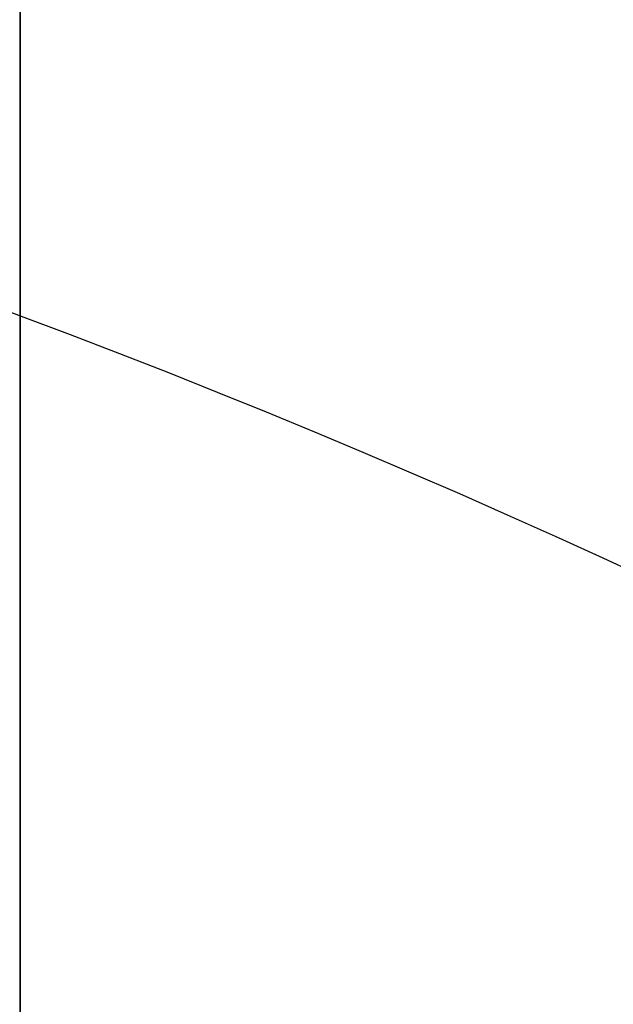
# Model space of a CAD drawing. Header units: millimetres. Extents: x 0 to 297, y 0 to 210.
# Tile 450 of 499: x 242.939 to 243.225, y 158.269 to 158.744. Entities that reach past the tile are written whole.
import ezdxf

# ---------------------------------------------------------------- set-up
doc = ezdxf.new("R2010")
doc.units = ezdxf.units.MM
doc.header["$LTSCALE"] = 16.335
doc.layers.get('0').update_dxf_attribs({"linetype": 'CONTINUOUS'})
for name, color, linetype in [('AXES_REF', 7, 'CONTINUOUS'), ('INTFCLR_1', 7, 'CONTINUOUS'), ('INTFCLR_72935', 7, 'CONTINUOUS')]:
    doc.layers.add(name, color=color, linetype=linetype)

msp = doc.modelspace()

# ---------------------------------------------------------------- linework, layer by layer
at = {"color": 7, "linetype": 'Continuous'}
for radius in [6.78708, 6.7865, 6.74304]:
    msp.add_circle((241.48891, 154.71146), radius, dxfattribs=at)
for radius, start, end in [(6.72, 278.277129, 261.722871), (6.874, 113.082692, 346.830891)]:
    msp.add_arc((241.48891, 154.71146), radius, start, end, dxfattribs=at)
at = {"layer": 'AXES_REF', "color": 9, "linetype": 'Continuous'}
msp.add_circle((241.48891, 154.71146), 4.15, dxfattribs=at)
msp.add_arc((241.48891, 154.71146), 6.19116, 94.411812, 85.588188, dxfattribs=at)
at = {"layer": 'INTFCLR_1', "color": 6, "linetype": 'Continuous'}
msp.add_line((242.93919, 159.03045), (242.93919, 157.16145), dxfattribs=at)
at = {"layer": 'INTFCLR_72935', "color": 6, "linetype": 'Continuous'}
msp.add_line((242.93919, 157.16145), (242.93919, 159.03045), dxfattribs=at)

doc.saveas('drawing.dxf')
